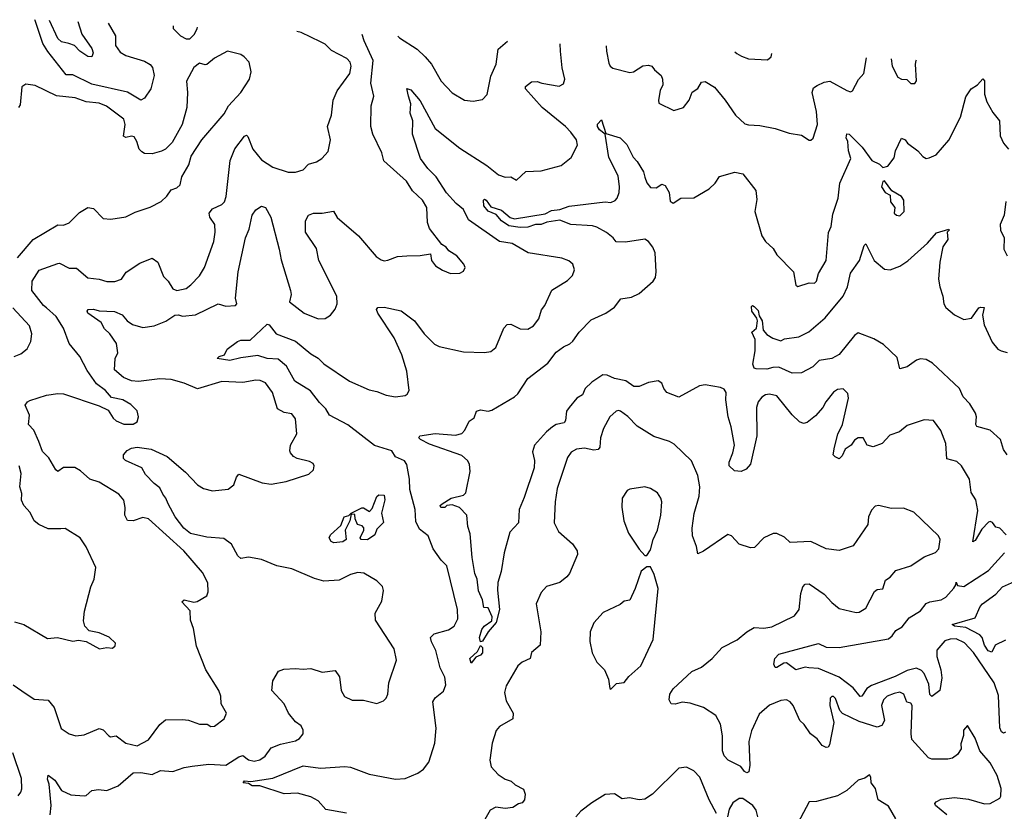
# Model space of a CAD drawing. Extents: x 1690054 to 1842981, y 782881 to 914114.
# Tile 686 of 693: x 1826103 to 1831319, y 903694 to 907891. Entities that reach past the tile are written whole.
import ezdxf

# ---------------------------------------------------------------- set-up
doc = ezdxf.new("R2010")
doc.units = 0

msp = doc.modelspace()

# ---------------------------------------------------------------- linework, layer by layer
at = {"layer": '0CON10XD'}
for points in [[(1826572.6, 907873.3), (1826610, 907805), (1826610, 907755), (1826635, 907718.1), (1826665, 907701.1), (1826765, 907671.3), (1826794.1, 907654.1), (1826807.3, 907637.3), (1826815.4, 907595), (1826797.2, 907525), (1826765, 907475.4), (1826745, 907464.8), (1826675, 907506.4), (1826485, 907548.5), (1826385, 907598.1), (1826349.1, 907599.1), (1826252.2, 907722.2), (1826226.2, 907765), (1826185, 907886.9), (1826182.9, 907891.1)], [(1826410.7, 907880.7), (1826433.2, 907815), (1826485, 907737.5), (1826492.7, 907715), (1826485, 907694), (1826465, 907696.7), (1826422.5, 907725), (1826393.4, 907753.4), (1826364.1, 907764.1), (1826325, 907774.2), (1826305, 907791.8), (1826261.2, 907887.5)], [(1826915.7, 907857.6), (1826916.2, 907845), (1826955.6, 907805.6), (1826985, 907788.8), (1827005, 907790), (1827028.6, 907815), (1827044, 907845), (1827045.9, 907851.6)], [(1827175, 906911.1), (1827188.2, 906925), (1827196.8, 906953.2), (1827218.9, 907145), (1827243.9, 907206.1), (1827295, 907274), (1827305, 907278), (1827311.7, 907271.7), (1827338.6, 907205), (1827385, 907148.6), (1827445, 907110), (1827525, 907082.9), (1827565, 907082.5), (1827605, 907094.2), (1827633.3, 907125), (1827675, 907137.8), (1827704.5, 907155.5), (1827738.3, 907191.7), (1827750, 907255), (1827734.4, 907325), (1827754.4, 907385), (1827764.2, 907465), (1827785.4, 907514.6), (1827852.5, 907605), (1827860, 907645), (1827854.3, 907665), (1827835.8, 907685), (1827755, 907726.9), (1827720.8, 907760.9), (1827696.8, 907773.2), (1827595, 907822.9), (1827570.8, 907827.6)], [(1828155, 906640), (1828225, 906640.8), (1828279.3, 906649.3), (1828284.2, 906614.2), (1828306.1, 906586.1), (1828342.3, 906562.3), (1828385, 906546.2), (1828435, 906546.7), (1828455, 906557.5), (1828463, 906577), (1828456.2, 906595), (1828419.5, 906639.5), (1828377.5, 906665), (1828362.5, 906685), (1828340, 906700), (1828274.5, 906784.5), (1828264.4, 906815), (1828259.4, 906895), (1828238, 906935), (1828183.8, 906983.8), (1828152.9, 907035), (1828032.1, 907142.1), (1828020.9, 907185), (1827974.7, 907285), (1827962.8, 907325), (1827965.5, 907435), (1827978.5, 907485), (1827964.2, 907555), (1827976.2, 907675), (1827928.1, 907778.1), (1827918.4, 907811.7)], [(1828106.7, 907803.1), (1828115, 907794.5), (1828208.1, 907735), (1828251.4, 907695), (1828284.2, 907655), (1828335.7, 907565), (1828395, 907503.8), (1828460, 907465), (1828505, 907458.6), (1828555, 907468.6), (1828579.4, 907495), (1828598.5, 907591.5), (1828626.6, 907655), (1828638.8, 907735), (1828688.1, 907776.5)], [(1827835, 903684.6), (1827725, 903703.8), (1827685, 903750.6), (1827645, 903771.2), (1827575, 903791.4), (1827505, 903786.7), (1827375, 903829.4), (1827335, 903829.2), (1827315, 903841.2), (1827287.5, 903845), (1827295, 903855.5), (1827327.7, 903852.3), (1827445, 903870), (1827605, 903935.4), (1827697.4, 903922.6), (1827825, 903932), (1827855, 903929.2), (1827955, 903891.2), (1828095, 903864.6), (1828145, 903868.1), (1828213, 903897), (1828242.8, 903917.2), (1828270.8, 903955), (1828301.9, 904055), (1828310.4, 904135), (1828291.8, 904275), (1828303.5, 904296.5), (1828348.7, 904331.3), (1828361.6, 904365), (1828355.8, 904405), (1828330, 904455), (1828307.2, 904547.2), (1828285, 904593.3), (1828280, 904615), (1828298.8, 904635), (1828375, 904656.4), (1828405, 904675.6), (1828423.6, 904715), (1828422.9, 904765), (1828365.6, 904995.6), (1828336.7, 905025), (1828294.2, 905085), (1828266.9, 905155), (1828220.7, 905190.7), (1828201.4, 905231.4), (1828197.5, 905295), (1828170.7, 905400.7), (1828168.8, 905455), (1828153.6, 905533.6), (1828141.7, 905551.7), (1828095, 905573.8), (1828075.4, 905605.4), (1827983, 905633), (1827842.5, 905742.5), (1827745, 905794.6), (1827725, 905828.5), (1827691.3, 905861.3), (1827643.8, 905923.8), (1827560.5, 905975), (1827517.5, 906055), (1827472.2, 906092.2), (1827415, 906095.3), (1827365, 906110.8), (1827275, 906099.2), (1827216.1, 906083.9), (1827150, 906095), (1827160, 906105), (1827187.5, 906115), (1827202.5, 906145), (1827256.7, 906185), (1827275, 906192.5), (1827325, 906192.5), (1827415, 906277.5), (1827425, 906272.5), (1827462.5, 906225), (1827565, 906185.9), (1827645, 906120), (1827685, 906096.4), (1827715, 906066.5), (1827850, 905975), (1827955, 905929.4), (1827995, 905920), (1828045, 905900.4), (1828095, 905891.8), (1828145, 905898.6), (1828155.8, 905905), (1828166.4, 905925), (1828155, 906027.5), (1828127.3, 906115), (1828087.3, 906205), (1828000.8, 906335), (1827993.8, 906355), (1828000, 906365), (1828035, 906367.5), (1828125, 906348), (1828195, 906294), (1828245.7, 906225), (1828300.2, 906170.2), (1828325, 906158.1), (1828455, 906129.5), (1828565, 906126.9), (1828598.7, 906131.3), (1828625, 906153.8), (1828668.1, 906255), (1828685, 906275.7), (1828705, 906276.7), (1828755, 906251.4), (1828795, 906250), (1828825, 906268), (1828854, 906305), (1828866.9, 906353.1), (1828885.8, 906375), (1828922.6, 906457.4), (1829005, 906508), (1829031.2, 906535), (1829042, 906565), (1829034.1, 906594.1), (1829012.7, 906612.7), (1828975, 906627.5), (1828797.5, 906655), (1828711.4, 906705), (1828645, 906714.6), (1828480.5, 906830.5), (1828454.5, 906885), (1828415, 906916.7), (1828365, 906972.7), (1828308.8, 907058.8), (1828265, 907101.9), (1828225.8, 907155), (1828183.6, 907283.6), (1828185.5, 907355), (1828171.9, 907395), (1828174.6, 907444.6), (1828162.8, 907485), (1828154.3, 907525.7), (1828175, 907519.4), (1828225, 907460), (1828304.8, 907314.8), (1828435, 907209.1), (1828578.8, 907118.8), (1828639.3, 907069.3), (1828675, 907056.7), (1828705, 907057.5), (1828735, 907040), (1828785, 907086.2), (1828865, 907089.2), (1828971.2, 907118.8), (1829025, 907161.2), (1829058, 907225), (1829052.5, 907255), (1829022.9, 907295), (1828994.4, 907325), (1828871.2, 907425), (1828782.9, 907525), (1828782.3, 907537.7), (1828815, 907560.8), (1828845, 907562.5), (1828870, 907555), (1828961.7, 907538.3), (1828985, 907550.8), (1828990.4, 907575), (1828976.7, 907636.7), (1828967.4, 907725), (1828967.2, 907763.7)], [(1829209.7, 907752.6), (1829211.1, 907725), (1829225, 907660), (1829231.9, 907645), (1829245.6, 907634.4), (1829335, 907611.1), (1829355, 907615.4), (1829405, 907645.8), (1829435, 907650.8), (1829452.5, 907645), (1829465.6, 907625), (1829501.4, 907595), (1829509.1, 907575), (1829509.5, 907545), (1829496, 907515), (1829486.7, 907465), (1829489.3, 907449.3), (1829569.3, 907409.3), (1829620, 907425), (1829650, 907465), (1829665, 907506.2), (1829695, 907526.7), (1829715, 907560), (1829735, 907562.9), (1829783.8, 907533.8), (1829840, 907465), (1829894.5, 907384.5), (1829945, 907339.2), (1829965, 907332.9), (1830025, 907330.8), (1830105, 907314), (1830180, 907290), (1830245, 907279.4), (1830285, 907252), (1830295, 907252), (1830306.9, 907263.1), (1830328.9, 907335), (1830324, 907404), (1830301.5, 907505), (1830309.4, 907530.6), (1830327.6, 907542.4), (1830365, 907560.6), (1830395, 907564.4), (1830485, 907515.7), (1830505, 907508.8), (1830515, 907513.3), (1830546.8, 907573.2), (1830574.4, 907605), (1830588.5, 907689.5)], [(1826091.3, 906628.7), (1826175, 906725.6), (1826305, 906803.8), (1826335, 906802), (1826365, 906814.4), (1826420.6, 906869.4), (1826465, 906895.6), (1826495, 906890), (1826545, 906837.1), (1826587, 906833), (1826665, 906846), (1826715, 906870), (1826795, 906897.1), (1826852, 906928), (1826882.5, 906955), (1826905, 906989.2), (1826935, 907000), (1826953.3, 907015), (1826962.7, 907057.3), (1826998.7, 907121.3), (1827012, 907168), (1827067.5, 907255), (1827187.3, 907392.7), (1827209.4, 907435), (1827275, 907505.8), (1827320, 907575), (1827330, 907615), (1827319.2, 907665), (1827293.3, 907695), (1827275, 907706.7), (1827205, 907723.3), (1827135, 907686.2), (1827095, 907654), (1827085, 907651.2), (1827055, 907660), (1827025, 907637.1), (1826986.2, 907565), (1826992.9, 907505), (1826988.1, 907425), (1826964.4, 907335.6), (1826910.3, 907239.7), (1826876, 907205), (1826855, 907194.3), (1826805, 907180), (1826765, 907182.5), (1826749.7, 907189.7), (1826736, 907205), (1826724.2, 907245), (1826709.5, 907269.5), (1826695, 907274.3), (1826665, 907266.2), (1826654.1, 907274.1), (1826662.5, 907335), (1826655, 907364.2), (1826562.5, 907432.5), (1826525, 907448.1), (1826455, 907455.7), (1826396.6, 907476.6), (1826298.2, 907488.2), (1826185, 907542.5), (1826135, 907548.8), (1826113.8, 907535), (1826105, 907440), (1826096.2, 907425)], [(1829892.4, 907721.4), (1829901.7, 907711.7), (1829927, 907697), (1829965, 907684.4), (1830065, 907678.8), (1830083.8, 907695), (1830087.2, 907712.5)], [(1830720.6, 907683.5), (1830725.6, 907645), (1830755, 907586), (1830775, 907576), (1830803.6, 907573.6), (1830825, 907553.3), (1830845, 907552.5), (1830853.6, 907566.4), (1830848.1, 907655), (1830852.9, 907675), (1830854.4, 907677.4)], [(1830387.4, 906762.6), (1830402.1, 906795), (1830410.6, 906859.4), (1830439.6, 906945), (1830448.4, 907025), (1830505.5, 907155), (1830493.8, 907195), (1830490, 907245), (1830480.8, 907265), (1830484.6, 907285.4), (1830497.1, 907285), (1830566.7, 907215), (1830618, 907145), (1830657.5, 907125), (1830675, 907107.5), (1830702.5, 907115), (1830735, 907158.8), (1830743.4, 907196.6), (1830775, 907263.3), (1830793.3, 907255), (1830806.7, 907236.7), (1830860.8, 907195), (1830888, 907165), (1830905, 907155.7), (1830922.1, 907157.9), (1830959.2, 907175), (1831025, 907252.5), (1831086.4, 907373.6), (1831115, 907481.2), (1831143.8, 907525), (1831177.5, 907545), (1831205, 907576.7), (1831215, 907567.5), (1831214.4, 907495.6), (1831226, 907455), (1831258.3, 907398.3), (1831293.1, 907355), (1831297.5, 907275), (1831315, 907236.7), (1831342, 907205)], [(1831330, 905160), (1831295.8, 905195.8), (1831275, 905201.2), (1831256.7, 905225), (1831245, 905230), (1831235, 905226.7), (1831200.1, 905189.9), (1831165, 905130), (1831152.3, 905122.3), (1831178.6, 905288.6), (1831169.2, 905345), (1831144.2, 905385), (1831135.8, 905455), (1831092, 905525), (1831068.3, 905548.3), (1831015, 905563.3), (1831009.2, 905645), (1830982.7, 905712.7), (1830945, 905766.7), (1830895, 905770), (1830805, 905740), (1830764.4, 905705.6), (1830712.1, 905687.9), (1830672.5, 905645), (1830625, 905626.2), (1830592.5, 905635), (1830572.5, 905675), (1830545, 905674), (1830525, 905661.2), (1830508.8, 905635), (1830477.1, 905615), (1830461.1, 905578.9), (1830445, 905563.8), (1830422.8, 905572.8), (1830413.3, 905585), (1830419.6, 905625), (1830437, 905693), (1830461.5, 905745), (1830494.3, 905885), (1830489.7, 905909.7), (1830465, 905933.8), (1830435, 905930.8), (1830415, 905915.8), (1830374.2, 905865), (1830358.6, 905835), (1830318.7, 905791.3), (1830275, 905755.8), (1830255, 905750.8), (1830235, 905759.2), (1830196.2, 905796.2), (1830115, 905897.5), (1830075, 905905.6), (1830055, 905901.9), (1830035, 905889.4), (1830015, 905866), (1830006.2, 905835), (1830008.6, 905685), (1829974.5, 905535), (1829951.2, 905508.8), (1829925, 905496.1), (1829889.8, 905499.8), (1829861.9, 905525), (1829862.4, 905545), (1829881.6, 905595), (1829889.2, 905635), (1829873.2, 905733.2), (1829857.3, 905785), (1829844.5, 905875), (1829845.6, 905915), (1829835, 905932), (1829815, 905942), (1829735, 905956), (1829705, 905950), (1829595, 905890), (1829531.9, 905915), (1829515.4, 905935), (1829504.6, 905964.6), (1829486.5, 905976.5), (1829435, 905967), (1829385, 905946.1), (1829356.2, 905946.2), (1829315, 905975.7), (1829255, 905988.9), (1829215, 906006.6), (1829191.9, 906008.1), (1829135, 905968.7), (1829098.9, 905935), (1829085, 905902), (1829055, 905884.5), (1829014.8, 905835.2), (1829000.4, 905815), (1828995, 905766.7), (1828986.9, 905753.1), (1828945, 905744.2), (1828925, 905732.8), (1828893.6, 905706.4), (1828829.7, 905635), (1828819.2, 905599.2), (1828830.6, 905555), (1828828.6, 905515), (1828775, 905357.5), (1828750, 905295), (1828745.8, 905224.2), (1828700, 905175), (1828670, 905065), (1828654, 904965), (1828636.7, 904906.7), (1828634.1, 904865.9), (1828645.3, 904765), (1828626.9, 904695), (1828585.6, 904645), (1828555, 904596.2), (1828545, 904592.5), (1828538.9, 904615), (1828551.2, 904658.8), (1828563.5, 904676.5), (1828604, 904705), (1828607.1, 904725), (1828585, 904772.5), (1828562.5, 904775), (1828554.2, 904815), (1828533.3, 904863.3), (1828527.1, 904925), (1828514.5, 904954.5), (1828500.6, 905040.6), (1828490.5, 905165), (1828478.1, 905205), (1828472.9, 905265), (1828434, 905305), (1828395, 905318.5), (1828366.7, 905315), (1828355, 905304.3), (1828334.3, 905304.3), (1828331.2, 905315), (1828341.2, 905325), (1828388.8, 905355), (1828455, 905370.6), (1828467.4, 905382.6), (1828489.5, 905495), (1828486.2, 905535), (1828476.2, 905555), (1828445, 905580), (1828275, 905641.4), (1828226, 905665), (1828218, 905675), (1828223.3, 905685), (1828305, 905697.1), (1828412.1, 905687.9), (1828445, 905698), (1828461.2, 905715), (1828485, 905762.5), (1828510.5, 905779.5), (1828522.5, 905815), (1828545, 905822), (1828585, 905815.8), (1828605, 905820.8), (1828725, 905892.5), (1828741.6, 905908.4), (1828795, 905989.2), (1828900.5, 906069.5), (1828945, 906128.9), (1828983.3, 906156.7), (1829017.9, 906172.1), (1829034.1, 906185.9), (1829066.7, 906235), (1829130.8, 906299.2), (1829209.2, 906335), (1829253.5, 906366.5), (1829288.7, 906411.3), (1829345, 906420.9), (1829385, 906440), (1829460, 906505), (1829471.8, 906525), (1829475.4, 906554.6), (1829469.4, 906655), (1829457.8, 906685), (1829435, 906715.4), (1829415, 906727.9), (1829312.2, 906712.2), (1829263.8, 906713.8), (1829248, 906735), (1829212.3, 906762.3), (1829161.1, 906791.1), (1829137.9, 906797.9), (1829023.8, 906805), (1828965, 906827.9), (1828895, 906817.3), (1828865, 906805.4), (1828835, 906804.7), (1828795, 906791.2), (1828755, 906788.6), (1828695, 906798.7), (1828655.6, 906825), (1828627.6, 906857.6), (1828585, 906875.7), (1828562.5, 906905), (1828560, 906935), (1828565, 906940), (1828575, 906934.2), (1828598.9, 906898.9), (1828655, 906881.8), (1828702.3, 906842.3), (1828725, 906835.8), (1828887.6, 906862.4), (1828920.8, 906879.2), (1828965, 906885.3), (1829015, 906902.5), (1829205, 906926.2), (1829235, 906922.5), (1829258.1, 906931.9), (1829269.1, 906945), (1829278.8, 906975), (1829281.3, 907005), (1829274, 907064), (1829225, 907160.8), (1829204.2, 907284.2), (1829175, 907308), (1829164.4, 907325), (1829165, 907336.7), (1829185, 907360), (1829208.3, 907288.3), (1829285, 907265.6), (1829319.8, 907229.8), (1829352.7, 907162.7), (1829375, 907140), (1829407.5, 907085), (1829415.5, 907055.5), (1829425, 907026), (1829445, 907000.9), (1829475, 906999.1), (1829505, 907019.2), (1829522.1, 907012.1), (1829544.5, 906974.5), (1829549.8, 906929.8), (1829565, 906918.5), (1829605, 906945.7), (1829675, 906947.5), (1829755, 906993.8), (1829788, 907025), (1829810.6, 907059.4), (1829892.5, 907082.5), (1829933.6, 907073.6), (1830002.5, 906985), (1830008.3, 906938.3), (1829998, 906875), (1830035.6, 906745), (1830055, 906716), (1830095, 906678.8), (1830115, 906644), (1830202.5, 906555), (1830214.3, 906484.3), (1830225, 906476.7), (1830285, 906496.7), (1830313.6, 906493.6), (1830323.8, 906505), (1830335.8, 906545), (1830376.5, 906615), (1830387.4, 906762.6)], [(1830765, 906852), (1830788.8, 906875), (1830787.5, 906935), (1830775, 906953.8), (1830723.3, 906983.3), (1830685, 907037.5), (1830675, 907032.5), (1830668.8, 907005), (1830687.5, 906975), (1830715, 906960), (1830716.2, 906925), (1830740, 906895), (1830736.7, 906865), (1830747.5, 906855), (1830765, 906852)], [(1826068.8, 904365), (1826115, 904333.1), (1826179.7, 904289.7), (1826255, 904284.2), (1826285.6, 904245), (1826323.8, 904133.8), (1826365, 904105.7), (1826400, 904095), (1826445, 904100), (1826525, 904132.5), (1826545, 904126), (1826575, 904094), (1826585, 904090), (1826615, 904094.4), (1826665, 904055.4), (1826725, 904042.3), (1826785, 904073.3), (1826845.7, 904155), (1826875, 904178.6), (1826965, 904181.4), (1826996.7, 904176.7), (1827055, 904155.7), (1827095.6, 904155.6), (1827115, 904143.3), (1827135, 904146.2), (1827185.7, 904184.3), (1827198.8, 904215), (1827171.4, 904265), (1827168.1, 904305), (1827158.1, 904335), (1827088.6, 904445), (1827040.5, 904570.5), (1827024.3, 904664.3), (1827008.3, 904708.3), (1827007, 904757), (1826962, 904805), (1826975, 904815.5), (1827025, 904803.8), (1827044.2, 904805.8), (1827095, 904837.5), (1827101.7, 904858.3), (1827100.8, 904905), (1827071.1, 904961.1), (1826972.5, 905075), (1826785.7, 905245), (1826755, 905251.2), (1826705, 905234), (1826675, 905236.9), (1826660.4, 905265), (1826661.8, 905305), (1826655, 905343.8), (1826628.9, 905375), (1826525, 905439.4), (1826475, 905455.8), (1826425, 905499.2), (1826395, 905516.4), (1826335, 905517.1), (1826305, 905496.2), (1826295, 905504.2), (1826258.3, 905568.3), (1826225, 905602.2), (1826204.3, 905654.3), (1826178.9, 905715), (1826150.6, 905745), (1826155.8, 905794.2), (1826132.3, 905847.7), (1826143.8, 905865), (1826157.6, 905872.4), (1826245, 905900), (1826305, 905910), (1826335, 905907.5), (1826525, 905843.8), (1826571.2, 905821.2), (1826598.6, 905778.6), (1826614.3, 905765), (1826655, 905747.5), (1826705, 905746.7), (1826725, 905760), (1826732.5, 905785), (1826725, 905816.7), (1826691.7, 905851.7), (1826650, 905875), (1826588.8, 905888.8), (1826557.5, 905925), (1826510.9, 905960.9), (1826461.2, 906031.2), (1826421.5, 906105), (1826365, 906174.6), (1826335.2, 906255.2), (1826297.2, 906317.2), (1826245, 906362.9), (1826229.4, 906375), (1826167.8, 906455), (1826169.5, 906505), (1826206.1, 906563.9), (1826305, 906598.9), (1826315, 906599.4), (1826365, 906574.4), (1826405, 906573.3), (1826465, 906523.3), (1826525, 906515.4), (1826565, 906502.3), (1826607.4, 906502.6), (1826642.5, 906515), (1826668.1, 906551.9), (1826738.9, 906601.1), (1826805, 906626.9), (1826835.6, 906605), (1826865, 906530), (1826890, 906505), (1826913.8, 906465), (1826935, 906456), (1826985, 906465.8), (1827010.8, 906485), (1827055, 906533.1), (1827082.8, 906577.2), (1827131.1, 906715), (1827139.1, 906765), (1827136.2, 906805), (1827110.9, 906845), (1827107.5, 906865), (1827125, 906887.5), (1827175, 906911.1)], [(1831327.7, 906927.7), (1831318.6, 906855), (1831296.7, 906805), (1831300, 906775), (1831318.8, 906735), (1831316.7, 906675), (1831335, 906640)], [(1826264.6, 903675.4), (1826270.6, 903725), (1826259.1, 903839.1), (1826250, 903865), (1826255, 903886.2), (1826290.3, 903860.3), (1826325, 903804.5), (1826375, 903782.5), (1826445, 903775.6), (1826455, 903777.5), (1826485.6, 903804.4), (1826520.9, 903809.1), (1826565.4, 903804.6), (1826625, 903829.4), (1826705, 903898.9), (1826745, 903899.4), (1826805, 903889.6), (1826850, 903910), (1826915, 903906.2), (1826975, 903927.3), (1827016.2, 903933.8), (1827105, 903943.4), (1827195, 903938.7), (1827265, 903984), (1827285, 903990.8), (1827316.3, 903966.4), (1827345, 903959.7), (1827375, 903966.5), (1827403.5, 903986.5), (1827435, 904030), (1827485, 904049.5), (1827565, 904067.1), (1827585, 904080.8), (1827604.2, 904105), (1827605.6, 904125), (1827595, 904148), (1827565, 904168), (1827527.5, 904215), (1827505, 904264), (1827438.5, 904335), (1827444.7, 904385.3), (1827475, 904438), (1827502.2, 904447.8), (1827565, 904451.6), (1827605, 904447.1), (1827645, 904450.9), (1827705, 904432), (1827775, 904440), (1827798.1, 904408.1), (1827806.9, 904335), (1827823.7, 904303.7), (1827865, 904283.8), (1827924.2, 904284.2), (1827995, 904266.2), (1828030.5, 904279.5), (1828045, 904293.3), (1828054, 904315), (1828058.1, 904375), (1828099.2, 904495), (1828086.9, 904555), (1827988.3, 904708.3), (1827985.7, 904745), (1828022.3, 904807.7), (1828030, 904865), (1828025, 904886.7), (1827995.7, 904915.7), (1827926.8, 904956.8), (1827895, 904960), (1827855, 904949.2), (1827795, 904919.5), (1827715, 904913.8), (1827665, 904928.2), (1827545, 904979.5), (1827466.4, 904996.4), (1827385, 905029.4), (1827315, 905042.5), (1827275, 905034.4), (1827258.5, 905048.5), (1827225, 905111.4), (1827185, 905140.5), (1827095, 905146.9), (1827007.3, 905167.3), (1826973.1, 905195), (1826926.8, 905255), (1826889.1, 905325), (1826878.1, 905355), (1826860.8, 905375), (1826845, 905410), (1826815, 905431.4), (1826769.8, 905479.8), (1826750, 905515), (1826663.5, 905553.5), (1826653.8, 905565), (1826652.5, 905585), (1826672.9, 905607.1), (1826695, 905620), (1826725, 905625.3), (1826800, 905615), (1826885, 905575.5), (1826981.7, 905491.7), (1827044.6, 905424.6), (1827076.2, 905405), (1827125, 905393.1), (1827208.5, 905401.5), (1827237.8, 905425), (1827252.5, 905465), (1827265, 905481.2), (1827387.5, 905435), (1827435, 905428.6), (1827515, 905442.9), (1827635, 905482), (1827660, 905505), (1827663.3, 905525), (1827657.7, 905537.7), (1827638.8, 905548.8), (1827574.1, 905564.1), (1827553.3, 905575), (1827538.8, 905595), (1827534, 905605), (1827537.1, 905635), (1827571.4, 905695), (1827564.3, 905775), (1827545, 905801.4), (1827505, 905807.8), (1827468.8, 905828.8), (1827441.9, 905915), (1827406, 905965), (1827377.8, 905977.8), (1827355, 905980.5), (1827285, 905968.2), (1827175, 905972.3), (1827045, 905934.5), (1826975, 905963.9), (1826905, 905983.4), (1826845, 905987.5), (1826732.3, 905972.3), (1826695, 905976.4), (1826652.9, 905995), (1826605.8, 906035), (1826608.6, 906095), (1826623.1, 906125), (1826615.7, 906175), (1826580.9, 906225), (1826552.1, 906252.1), (1826534.4, 906285), (1826464.4, 906335), (1826460.8, 906345), (1826466.7, 906355), (1826495, 906356.4), (1826525, 906348.2), (1826605, 906343.4), (1826646.2, 906326.2), (1826672.7, 906295), (1826701.4, 906275), (1826755, 906259.6), (1826815, 906268.5), (1826877, 906293), (1826925, 906324.8), (1826945, 906325.8), (1826965, 906318.5), (1827035, 906327.1), (1827155, 906385.4), (1827195, 906371.5), (1827246, 906375), (1827254.3, 906385), (1827246.1, 906415), (1827260.2, 906555), (1827299, 906735), (1827319.5, 906780.5), (1827335, 906854.2), (1827355, 906883.1), (1827385, 906902.2), (1827405.5, 906895), (1827432.9, 906845), (1827477.2, 906675), (1827488.5, 906618.5), (1827538.6, 906455), (1827540.8, 906435), (1827532.9, 906395), (1827611.2, 906335), (1827685, 906306), (1827722.3, 906307.7), (1827750, 906325), (1827774.1, 906355.9), (1827785.7, 906384.3), (1827784.2, 906425), (1827687.2, 906615), (1827675, 906678), (1827616.9, 906765), (1827617.1, 906825), (1827633.8, 906855), (1827660, 906865), (1827705, 906865.6), (1827766.5, 906876.5), (1827785, 906842), (1827898, 906745), (1827992.5, 906635), (1828017.9, 906617.9), (1828035, 906612.9), (1828054.3, 906615.7), (1828105, 906635.8), (1828155, 906640)], [(1831334.4, 905585), (1831315, 905613.1), (1831300, 905665), (1831245, 905714.7), (1831174.2, 905735), (1831168.2, 905745), (1831171.2, 905785), (1831165.9, 905805.9), (1831137.1, 905855), (1831102.1, 905892.1), (1831081.9, 905935), (1830939.3, 906070.7), (1830905, 906090), (1830875, 906093.5), (1830853.5, 906086.5), (1830805, 906051.5), (1830765, 906040), (1830750.9, 906100.9), (1830678.5, 906168.5), (1830628.7, 906198.7), (1830545, 906230.9), (1830525, 906217.5), (1830445, 906115.3), (1830405, 906094.7), (1830339.2, 906085), (1830305, 906051.2), (1830245, 906019.4), (1830195, 906016.5), (1830125, 906048.2), (1830092.3, 906047.7), (1830061.2, 906038.8), (1830005, 906040), (1829994.3, 906044.3), (1829987.8, 906065), (1829999.2, 906135), (1829998.9, 906195), (1829982, 906235), (1830006.7, 906255), (1830011.9, 906295), (1830008.6, 906308.6), (1829982, 906345), (1829979.3, 906370.7), (1829985, 906376.7), (1829995, 906370.8), (1830015, 906348.8), (1830020.5, 906320.5), (1830037.3, 906295), (1830041.2, 906245), (1830062, 906222), (1830092.3, 906202.3), (1830135, 906188), (1830155, 906200), (1830230.9, 906209.1), (1830283.8, 906236.2), (1830369.5, 906310.5), (1830466.1, 906425), (1830488.2, 906475), (1830505, 906546.7), (1830552, 906615), (1830576.1, 906693.9), (1830585, 906703.3), (1830629.5, 906615), (1830685, 906569.1), (1830715, 906564.5), (1830765, 906583.5), (1830807.4, 906612.6), (1830913.1, 906706.9), (1830959.5, 906760.5), (1831025, 906780), (1831027.5, 906775), (1831017.5, 906765), (1831020.8, 906725), (1830993.6, 906686.4), (1830976.9, 906605), (1830970.7, 906515), (1830977.1, 906475), (1830994.3, 906425.7), (1830998.9, 906385), (1831010.4, 906365), (1831055, 906325.5), (1831105, 906302.5), (1831145, 906308.6), (1831185, 906362.9), (1831195, 906367.8), (1831213.3, 906365), (1831204.5, 906324.5), (1831212.6, 906272.6), (1831255, 906182), (1831285.8, 906145), (1831302, 906135), (1831335, 906126.7)], [(1826074.2, 906105.8), (1826109.7, 906120.3), (1826143.4, 906146.6), (1826163.1, 906185), (1826168.1, 906225), (1826155, 906268.8), (1826067, 906363)], [(1831014.5, 903675), (1830955.7, 903725), (1830950.8, 903735), (1830957.5, 903745), (1830985, 903758.8), (1831055, 903767.9), (1831128.8, 903758.8), (1831215, 903734.4), (1831245, 903736.2), (1831296, 903764), (1831301.2, 903775), (1831301.9, 903815), (1831281.1, 903885), (1831245, 903952), (1831190, 904015), (1831165, 904082.5), (1831125, 904150), (1831102.5, 904125), (1831103, 904097), (1831088.3, 904051.7), (1831090, 904025), (1831071.2, 903995), (1831044.3, 903975.7), (1831019.6, 903970.4), (1830935, 903970.4), (1830918, 903978), (1830830.3, 904075), (1830825.3, 904105), (1830830.9, 904255), (1830825, 904267.1), (1830802.1, 904272.1), (1830786.2, 904316.2), (1830765.3, 904325.3), (1830735, 904319), (1830699.5, 904305), (1830678.5, 904285), (1830668.4, 904255), (1830684.1, 904175), (1830670.2, 904149.8), (1830645, 904140), (1830549.8, 904169.8), (1830462.6, 904212.6), (1830448.6, 904228.6), (1830425, 904292.5), (1830415, 904303.3), (1830405, 904302.5), (1830396.7, 904293.3), (1830394.2, 904255), (1830415.6, 904165), (1830393.6, 904046.4), (1830385.8, 904035), (1830375, 904032.2), (1830355, 904043.3), (1830328, 904078), (1830292.7, 904105), (1830259.6, 904155), (1830236.4, 904175), (1830200.4, 904255), (1830185, 904275.4), (1830165, 904284.6), (1830135, 904281.8), (1830075, 904256.5), (1830020.8, 904209.3), (1829979.3, 904120.7), (1829966.6, 904065), (1829970.9, 903939.1), (1829966.6, 903903.4), (1829955, 903898.1), (1829942.5, 903905), (1829922.7, 903932.7), (1829856.7, 903965), (1829835, 903988.8), (1829827.3, 904015), (1829826.5, 904095), (1829816.5, 904156.5), (1829791.7, 904201.7), (1829726.2, 904245), (1829655, 904267.1), (1829612.2, 904272.2), (1829575, 904261.9), (1829555, 904264.2), (1829543.1, 904285), (1829546.7, 904315), (1829565, 904344.3), (1829664.4, 904435), (1829715, 904458.1), (1829771.2, 904505), (1829825, 904562.5), (1829905, 904604.2), (1829955, 904646), (1829995, 904668.6), (1830045, 904665.6), (1830087.3, 904672.7), (1830208.6, 904731.4), (1830232.2, 904765), (1830241.4, 904848.6), (1830252.9, 904885), (1830265, 904899.2), (1830285, 904900.8), (1830365, 904845.6), (1830405, 904801.4), (1830445, 904770), (1830535, 904748), (1830549.7, 904750.3), (1830585, 904771.2), (1830630.9, 904859.1), (1830645, 904870), (1830675.6, 904874.4), (1830690.5, 904919.5), (1830715, 904935.8), (1830745, 904970.8), (1830825, 904995.8), (1830895, 905044), (1830954.2, 905065.8), (1830972, 905085), (1830979.2, 905135), (1830970, 905155), (1830840.3, 905280.3), (1830785, 905301.4), (1830720.5, 905300.5), (1830655, 905315.7), (1830635, 905312), (1830615, 905291.2), (1830600, 905255), (1830596.2, 905215), (1830518.8, 905101.2), (1830445, 905076.2), (1830375.7, 905085.7), (1830295, 905125.6), (1830185, 905119.2), (1830155, 905148), (1830115, 905166.7), (1830095, 905166.7), (1830045, 905143.8), (1829996.3, 905093.7), (1829975, 905090.6), (1829915, 905110.5), (1829875, 905154.2), (1829855, 905161.9), (1829725, 905072.9), (1829695, 905058.8), (1829688.9, 905098.9), (1829666.7, 905155), (1829665.5, 905195), (1829676.2, 905273.8), (1829703.5, 905365), (1829706.5, 905415), (1829695.6, 905475), (1829662.9, 905552.9), (1829570.2, 905640.2), (1829545, 905655.6), (1829462.2, 905682.2), (1829375, 905736.7), (1829325, 905787.5), (1829286.2, 905816.2), (1829275, 905820), (1829262.5, 905815), (1829229.2, 905785), (1829195.5, 905724.5), (1829179.5, 905675), (1829176.9, 905625), (1829167.1, 905612.9), (1829145, 905608.1), (1829095, 905618.8), (1829053.3, 905615), (1829025, 905597.5), (1829005, 905570), (1828950.5, 905405), (1828939.5, 905335), (1828934.5, 905224.5), (1828957.6, 905177.6), (1829031.7, 905111.7), (1829055.8, 905075), (1829058, 905055), (1829015.7, 904955), (1829002.6, 904937.4), (1828965, 904908.1), (1828894.5, 904885.5), (1828866, 904855), (1828839.2, 904795), (1828864.3, 904645), (1828860, 904575), (1828815, 904536.7), (1828806.7, 904505), (1828765, 904484.2), (1828742, 904465), (1828680.9, 904359.1), (1828672, 904325), (1828680.3, 904280.3), (1828718, 904215), (1828716.2, 904185), (1828645.5, 904144.5), (1828627.2, 904122.8), (1828605.5, 904055), (1828593.3, 903965), (1828600.8, 903930.8), (1828638.9, 903888.9), (1828675, 903865.6), (1828707.5, 903855), (1828727.5, 903835), (1828771.9, 903811.9), (1828780.6, 903785), (1828778, 903755), (1828765, 903738.8), (1828745, 903734), (1828715.6, 903714.4), (1828675, 903710), (1828625, 903715.6), (1828595, 903700.6), (1828560.8, 903639.2)], [(1826322, 905192), (1826255, 905191.2), (1826204.2, 905215), (1826180.6, 905235), (1826158.3, 905278.3), (1826125.4, 905315.4), (1826113.4, 905343.4), (1826115, 905380), (1826103.8, 905415), (1826111.2, 905485), (1826100, 905525)], [(1829425, 905050), (1829445, 905080), (1829460, 905135), (1829482, 905185), (1829499.4, 905265), (1829504.2, 905335), (1829500, 905355), (1829482.7, 905382.7), (1829445, 905405.8), (1829415, 905414), (1829335, 905402.5), (1829321.2, 905395), (1829295.5, 905354.5), (1829292.9, 905307.1), (1829303.7, 905233.6), (1829328.7, 905168.7), (1829385, 905083.3), (1829415, 905050), (1829425, 905050)], [(1827767.7, 905117.7), (1827753.3, 905125), (1827742.5, 905145), (1827750, 905160), (1827805, 905210), (1827822.5, 905255), (1827847.5, 905262.5), (1827860, 905275), (1827915, 905302.5), (1827925, 905302.5), (1827957, 905283), (1827970.7, 905299.3), (1827995, 905362.5), (1828005, 905372.5), (1828035, 905370), (1828037.5, 905345), (1828020, 905275), (1828030, 905225), (1827995, 905190), (1827985, 905160), (1827946.4, 905133.6), (1827912.5, 905135), (1827906.7, 905145), (1827926.7, 905185), (1827926.7, 905196.7), (1827917, 905207), (1827893.3, 905215), (1827880, 905245), (1827878.3, 905268.3), (1827860, 905270), (1827852.5, 905235), (1827826.7, 905185), (1827833.3, 905135), (1827815, 905122.9), (1827767.7, 905117.7)], [(1826075, 904698), (1826125, 904684), (1826251.2, 904611.2), (1826303.9, 904616.1), (1826385, 904596.7), (1826415, 904602.5), (1826455, 904594), (1826526.4, 904556.4), (1826565, 904562.5), (1826595, 904560), (1826608.3, 904571.7), (1826610, 904585), (1826577.3, 904617.3), (1826525, 904640), (1826470.5, 904650.5), (1826448.8, 904675), (1826440.8, 904705), (1826445.8, 904755), (1826480.8, 904885), (1826498, 904925), (1826506.1, 904986.1), (1826455.6, 905095.6), (1826424.2, 905144.2), (1826345, 905193.8), (1826322, 905192)], [(1831326.5, 904113.5), (1831315, 904109.2), (1831305, 904115.8), (1831295, 904137.5), (1831288.8, 904308.8), (1831266.2, 904375), (1831156.8, 904536.8), (1831108.3, 904588.3), (1831065, 904608.5), (1831032.5, 904607.5), (1831005, 904597.5), (1830961.7, 904548.3), (1830961.2, 904515), (1830983.6, 904443.6), (1830988.5, 904401.5), (1830976.9, 904335), (1830935, 904302.5), (1830925, 904314), (1830919, 904369), (1830895.4, 904425.4), (1830881.5, 904441.5), (1830855, 904452.5), (1830805, 904441.6), (1830741, 904409), (1830615, 904361.6), (1830591.5, 904345), (1830565, 904305.6), (1830555, 904303.8), (1830519.5, 904349.5), (1830445, 904405.5), (1830335, 904451.3), (1830284.4, 904455.6), (1830265, 904458.2), (1830215, 904444.6), (1830165, 904482), (1830150.5, 904479.5), (1830115, 904456.7), (1830105, 904457.5), (1830098.8, 904475), (1830102.9, 904505), (1830125, 904527.1), (1830335, 904584.2), (1830375, 904564.5), (1830445, 904562.3), (1830705, 904608.5), (1830725, 904624.4), (1830745, 904653.3), (1830777.9, 904672.1), (1830815, 904720.6), (1830875, 904757.5), (1830904.7, 904795.3), (1830924.7, 904805.3), (1830985.3, 904814.7), (1831010.4, 904829.6), (1831052.1, 904877.9), (1831063.3, 904895), (1831065, 904910), (1831071.7, 904891.7), (1831105, 904885.6), (1831235, 904971.5), (1831320, 905065)], [(1829235, 904342.5), (1829265, 904372.5), (1829305, 904377.5), (1829330.3, 904409.7), (1829393.3, 904465), (1829460, 904605), (1829486, 904875), (1829465, 904950), (1829445, 904990), (1829425, 904990), (1829395, 904967.5), (1829364, 904875), (1829335, 904813.8), (1829305, 904808.8), (1829285, 904791.2), (1829195, 904748.8), (1829145, 904693.3), (1829125.8, 904645), (1829122.9, 904595), (1829135.8, 904535), (1829160, 904485), (1829202, 904445), (1829223.3, 904395), (1829230, 904345), (1829235, 904342.5)], [(1831325, 904601.7), (1831270.8, 904575), (1831252.5, 904537.5), (1831234.2, 904545), (1831215, 904575.6), (1831202.5, 904615), (1831190, 904630), (1831115, 904668.7), (1831055, 904676), (1831042.9, 904685), (1831165, 904720), (1831190.7, 904779.3), (1831204, 904795), (1831275, 904846.2), (1831309.5, 904885), (1831390.1, 904919.9)], [(1828495, 904480), (1828488.6, 904505), (1828527.9, 904542.1), (1828545, 904572.5), (1828555, 904562.5), (1828554.4, 904535), (1828545, 904522.5), (1828518.9, 904511.1), (1828495, 904480)], [(1826095, 903776.7), (1826109.6, 903795), (1826115, 903813.3), (1826112.2, 903867.8), (1826067.5, 904005)], [(1829795, 903682.1), (1829755.8, 903755), (1829706.5, 903875), (1829675, 903908.8), (1829635, 903928.8), (1829595, 903923.3), (1829456.2, 903785), (1829415, 903758), (1829385, 903756), (1829333.9, 903766.1), (1829295, 903761.2), (1829255, 903786.2), (1829205, 903783.8), (1829135, 903739.4), (1829075.3, 903694.7), (1829048.6, 903665)], [(1830744.1, 903654.1), (1830705, 903722.5), (1830651.4, 903755), (1830637.5, 903815), (1830613.3, 903845), (1830612.5, 903875), (1830605, 903887.5), (1830580.7, 903869.3), (1830545, 903858.8), (1830484.5, 903805.5), (1830435, 903776.9), (1830325, 903746), (1830285, 903744), (1830208.8, 903601.2)], [(1830013.8, 903665), (1830005, 903700.8), (1829986.5, 903725), (1829935, 903763.1), (1829915, 903762.9), (1829881.2, 903738.8), (1829861.1, 903705), (1829853.5, 903665)]]:
    msp.add_lwpolyline(points, dxfattribs=at)

doc.saveas('drawing.dxf')
